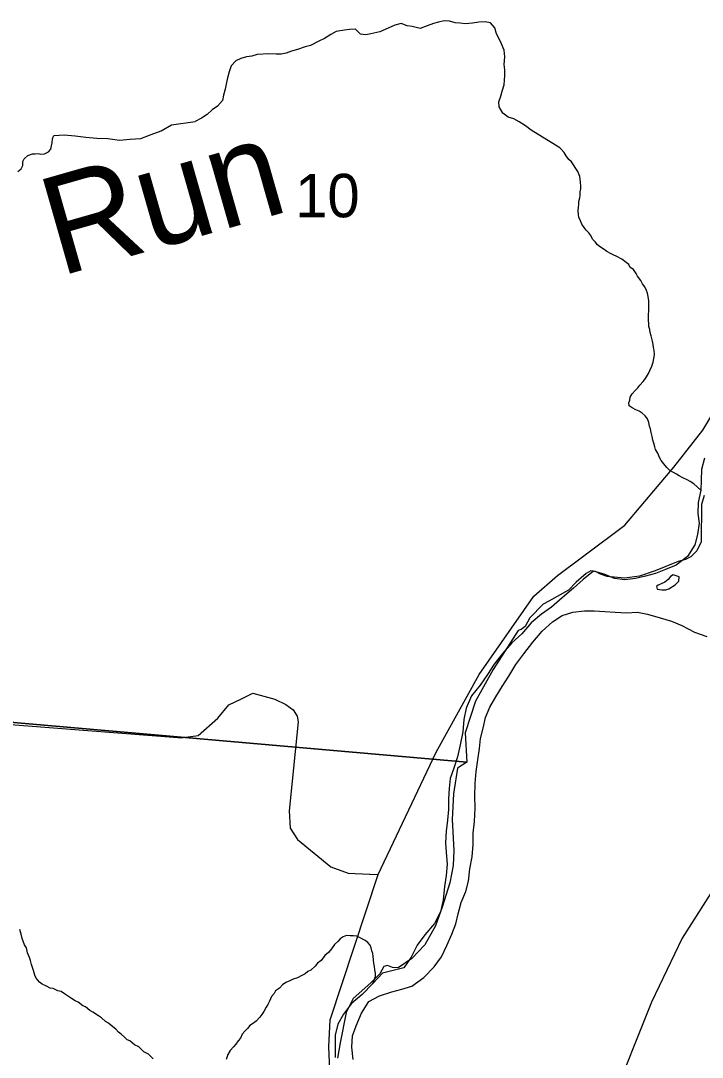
# Model space of a CAD drawing. Extents: x 1310247 to 1664935, y 284496 to 704931.
# Drawn here: x 1512317 to 1515790, y 545674 to 550953 of the extents above; entities that cross this region are included whole.
import ezdxf

# ---------------------------------------------------------------- set-up
doc = ezdxf.new("R2010")
doc.units = 0
for name, color, linetype in [('GM_X_City_Street', 7, 'Continuous'), ('GM_X_County', 7, 'Continuous'), ('GM_X_County_Road_Text', 7, 'Continuous'), ('GM_X_County_Subdivision_Text', 7, 'Continuous'), ('GM_X_Minor_Lake_Text', 7, 'Continuous'), ('GM_X_Minor_River_Text', 7, 'Continuous'), ('GM_X_US_Location', 7, 'Continuous')]:
    doc.layers.add(name, color=color, linetype=linetype)

msp = doc.modelspace()

# ---------------------------------------------------------------- linework, layer by layer
at = {"layer": 'GM_X_City_Street'}
for points in [[(1515800.8, 548725.7), (1515785.9, 548667.9), (1515785.1, 548613.8), (1515782.2, 548561.8), (1515769.3, 548500), (1515768.4, 548443.9), (1515773.6, 548393.8), (1515766.7, 548335.8), (1515751.9, 548284), (1515714.9, 548224.5), (1515658, 548179.4), (1515603.6, 548158.2), (1515551.2, 548137), (1515500.9, 548123.8), (1515450.6, 548112.5), (1515396.4, 548105.3), (1515342.4, 548112.2), (1515290.6, 548135), (1515236.7, 548149.9), (1515183.9, 548106.7), (1515133.2, 548063.4), (1515076.3, 548014.2), (1515021.4, 547967), (1514970.8, 547929.8), (1514918, 547886.6), (1514871, 547831.2), (1514820.2, 547784), (1514773.3, 547732.7), (1514730.3, 547675.3), (1514695.4, 547623.8), (1514658.5, 547568.3), (1514613.6, 547514.9), (1514586.5, 547451.3), (1514575.6, 547393.4), (1514570.6, 547331.4), (1514555.6, 547265.5), (1514542.6, 547203.7), (1514523.7, 547145.9), (1514504.8, 547094.2), (1514500, 547042.2), (1514497.2, 546990.2), (1514496.3, 546936.1), (1514491.5, 546882.2), (1514484.6, 546826.2), (1514481.7, 546766.2), (1514484.9, 546716.1), (1514490, 546657.9), (1514485.1, 546600), (1514476.2, 546544), (1514469.1, 546474.1), (1514456.1, 546414.2), (1514425.2, 546354.6), (1514376.2, 546297.3), (1514337.3, 546243.9), (1514306.3, 546184.3), (1514269.3, 546128.8)], [(1515641.3, 548131.6), (1515629.1, 548121.8), (1515616.9, 548107.9), (1515598.6, 548094.2), (1515580.4, 548084.5), (1515566.3, 548078.7), (1515556.2, 548070.8), (1515560, 548058.8), (1515584, 548054.4), (1515604, 548054.1), (1515620.1, 548059.8)], [(1515620.1, 548059.8), (1515652.5, 548079.3), (1515670.8, 548099.1), (1515673.2, 548121.1), (1515641.3, 548131.6)], [(1514011.6, 545662.3), (1514004.5, 545724.5), (1514007.4, 545782.5), (1514026.2, 545834.3), (1514053.3, 545897.9), (1514090.3, 545957.4), (1514144.9, 545986.6), (1514207.3, 546007.7), (1514259.6, 546020.9), (1514310, 546036.1), (1514370.8, 546079.2), (1514423.7, 546134.4), (1514460.6, 546185.9), (1514487.6, 546243.5), (1514514.5, 546301.2), (1514533.4, 546352.9), (1514546.2, 546404.8), (1514561.1, 546462.6), (1514586, 546518.3), (1514598.9, 546570.2), (1514605.9, 546634.1), (1514616.8, 546694), (1514621.8, 546758), (1514622.7, 546816), (1514629.6, 546874), (1514632.7, 546942), (1514631.7, 547004.1), (1514632.7, 547068.2), (1514637.6, 547130.1), (1514646.6, 547188), (1514655.5, 547246), (1514660.3, 547298), (1514673.1, 547349.8), (1514686, 547403.7), (1514706.9, 547457.4), (1514737.7, 547509), (1514770.6, 547562.5), (1514803.5, 547614.1), (1514840.5, 547673.5), (1514881.4, 547729), (1514926.5, 547788.3), (1514973.4, 547843.7), (1515026.3, 547890.9), (1515076.9, 547924.1), (1515131.3, 547941.3), (1515189.5, 547948.4), (1515239.6, 547947.6), (1515293.7, 547944.8), (1515345.7, 547940), (1515403.8, 547937.1), (1515459.9, 547940.2), (1515511.9, 547931.4), (1515575.7, 547912.4), (1515633.6, 547895.4), (1515685.3, 547872.6), (1515751, 547839.6), (1515812.7, 547816.6)], [(1514269.3, 546128.8), (1514215, 546115.7), (1514160.7, 546102.5), (1514111.8, 546049.2), (1514056.8, 545994), (1514002, 545946.8), (1513961, 545893.4), (1513932.2, 545841.8), (1513919.3, 545785.9), (1513918.4, 545729.9), (1513919.5, 545671.8)]]:
    msp.add_lwpolyline(points, dxfattribs=at)
at = {"layer": 'GM_X_County'}
for points in [[(1515799.1, 548534.6), (1515786.4, 548488.9), (1515785, 548298.9), (1515762.3, 548253.4), (1515731.7, 548221.9), (1515705.5, 548208.4), (1515667.4, 548199), (1515550.5, 548151), (1515470.1, 548124.5), (1515393.9, 548113.8), (1515306.1, 548123.3), (1515272.3, 548133.9), (1515246.6, 548148.3), (1515222.6, 548150.8), (1515198.4, 548137.2), (1515147.7, 548094.1), (1515108.9, 548052.8), (1515008.9, 547997.2), (1514979.7, 547981), (1514910.6, 547912.2), (1514887.8, 547868.6), (1514867.5, 547853), (1514851.5, 547847.3), (1514724.1, 547649.6), (1514635.2, 547487.1), (1514582.5, 547326.1), (1514589.8, 547176), (1510784.7, 547510.1)], [(1510260.5, 542198.5), (1510784.7, 547510.1), (1514589.8, 547176), (1514543.4, 547146.8), (1514523.1, 547015.2), (1514514.8, 546885.4), (1514524.1, 546727.3), (1514520.8, 546651.3), (1514503.2, 546561.7), (1514465.1, 546438.3), (1514431.4, 546343), (1514375.8, 546246), (1514310.6, 546177.1), (1514239.7, 546128.4), (1514211.8, 546130.8), (1514186, 546141.3), (1514167.9, 546135.6), (1514147.3, 546098), (1514100.5, 546052.8), (1514011.1, 545972.4), (1513975.9, 545901), (1513945.2, 545747.6), (1513931.8, 545669.8)]]:
    msp.add_lwpolyline(points, dxfattribs=at)
at = {"layer": 'GM_X_County_Road_Text'}
msp.add_lwpolyline([(1517187.1, 548836.6), (1516730.2, 548168.9), (1516438.1, 547703.6), (1516415.5, 547655.7), (1516441, 547611.3), (1516484.6, 547570.8), (1516471.8, 547508.8), (1515687.6, 546280), (1515531.4, 545955.2), (1515322.7, 545430.8), (1515134.8, 544805.9), (1514933.6, 543924.7), (1514679.6, 542817.6), (1514425.4, 541690.6), (1514352.9, 541326.8), (1514345.6, 541060.4), (1514401.4, 540715.1), (1514549.5, 540222.3)], dxfattribs=at)
at = {"layer": 'GM_X_County_Subdivision_Text'}
for points in [[(1514093.9, 546607), (1514095.7, 546607), (1514137.7, 546605.3), (1514433.7, 547226.9), (1514652.9, 547623), (1514932.1, 548022.4), (1515051.6, 548127.2), (1515187, 548227.7), (1515395.2, 548383.5), (1515645.2, 548679), (1515793.7, 548867.5), (1515963.4, 549152), (1516327.2, 549522)], [(1508008.4, 547706.9), (1509947.9, 547543.9), (1510756.2, 547485.9), (1513117.2, 547302.1), (1513117.5, 547302)], [(1513117.5, 547302), (1513132.9, 547300.8), (1513221.2, 547311.8), (1513320.4, 547400.7), (1513377.3, 547468.2), (1513441.8, 547499.4), (1513500.2, 547528.8), (1513612, 547497.4), (1513667.7, 547470.7), (1513705.4, 547444.1), (1513725.1, 547411.9), (1513730.7, 547381.7), (1513685.1, 546929.5), (1513690, 546841.2), (1513727.3, 546782.7), (1513897.8, 546644.3), (1513985.5, 546611.2), (1514093.9, 546607)], [(1512572.5, 544243.9), (1512665.9, 544186.6), (1512756, 544181.5), (1512832.6, 544222.7), (1512930, 544325.7), (1512997.1, 544411), (1513106.1, 544473.8), (1513186.6, 544506.9), (1513272.9, 544523.9), (1513392.7, 544496.4), (1513450.3, 544455.6), (1513513.8, 544412.8), (1513553.7, 544400.3), (1513596.1, 544421.8), (1513622.7, 544471.5), (1513885.8, 545185.7), (1513903.7, 545337.8), (1513886.5, 545726.7), (1513894.2, 545864.9), (1514137.7, 546605.3)]]:
    msp.add_lwpolyline(points, dxfattribs=at)
at = {"layer": 'GM_X_Minor_River_Text'}
for points in [[(1515064.8, 550306.2), (1514917.6, 550395.2), (1514889.5, 550418.8), (1514857.4, 550438.4), (1514829.3, 550454.2), (1514801.2, 550462.2), (1514773.2, 550482.2), (1514755.1, 550514.3), (1514753.1, 550540.4), (1514763.1, 550568.4), (1514771.1, 550594.5), (1514781.2, 550626.6), (1514783.2, 550674.7), (1514783.2, 550702.8), (1514781.2, 550730.8), (1514783.2, 550768.9), (1514781.2, 550803), (1514767.2, 550835.1), (1514755.1, 550861.1), (1514741.1, 550887.2), (1514733.1, 550917.2), (1514711, 550943.3), (1514682.9, 550947.3), (1514650.8, 550945.3), (1514618.7, 550941.3), (1514582.6, 550937.3), (1514556.5, 550941.3), (1514530.4, 550943.3), (1514502.4, 550951.3), (1514474.3, 550953.3), (1514446.2, 550945.3), (1514420.1, 550939.3), (1514388, 550927.3), (1514351.9, 550913.2), (1514311.8, 550923.2), (1514285.7, 550927.3), (1514255.6, 550939.3), (1514223.5, 550931.3), (1514189.4, 550915.2), (1514147.3, 550897.2), (1514101.1, 550887.2), (1514075.1, 550881.2), (1514049, 550885.2), (1514022.9, 550911.2), (1513992.8, 550909.2), (1513966.7, 550905.2), (1513924.6, 550899.2), (1513896.5, 550883.2), (1513864.4, 550863.1), (1513836.3, 550849.1), (1513794.2, 550827), (1513766.1, 550821), (1513728, 550807), (1513695.9, 550799), (1513669.8, 550788.9), (1513643.8, 550782.9), (1513617.7, 550782.9), (1513581.6, 550784.9), (1513521.4, 550780.9), (1513495.3, 550772.9), (1513467.2, 550768.9), (1513439.1, 550760.9), (1513413.1, 550748.8), (1513389, 550722.8), (1513379, 550692.7), (1513370.9, 550662.7), (1513362.9, 550630.6), (1513358.9, 550604.5), (1513350.9, 550574.4), (1513344.8, 550546.4), (1513318.8, 550518.3), (1513292.7, 550500.3), (1513266.6, 550476.2), (1513238.5, 550456.2), (1513206.4, 550440.4)], [(1512486.5, 550368.4), (1512537.7, 550372.2), (1512593.8, 550367.3), (1512647.8, 550360.4), (1512703.8, 550355.5), (1512759.9, 550352.7), (1512819.9, 550345.7), (1512874.1, 550350.9), (1512928.2, 550354.1), (1512980.7, 550373.3), (1513033.1, 550392.5), (1513085.7, 550423.7), (1513206.4, 550440.4)], [(1512302.2, 550186), (1512318.6, 550199.8), (1512327, 550215.7), (1512327.5, 550235.8), (1512333.8, 550249.7), (1512352.3, 550267.5), (1512376.7, 550275.1), (1512390.8, 550274.8), (1512404.9, 550276.5), (1512418.9, 550274.3), (1512437.1, 550276), (1512457.4, 550285.6), (1512469.8, 550299.5), (1512474.2, 550315.5), (1512476.6, 550331.5), (1512479.1, 550351.5), (1512483.4, 550365.5), (1512486.5, 550368.4)], [(1515161.3, 550033.3), (1515165.8, 550051.3), (1515168.1, 550065.3), (1515168.4, 550081.4), (1515170.8, 550097.4), (1515171.1, 550111.5), (1515169.6, 550131.6), (1515167.9, 550145.7), (1515166.2, 550159.8), (1515156.7, 550186), (1515145, 550200.3), (1515133.3, 550218.6), (1515123.6, 550234.9), (1515109.8, 550247.2), (1515096.1, 550265.5), (1515086.4, 550281.7), (1515068.7, 550300.1), (1515064.8, 550306.2)], [(1515782.2, 548561.8), (1515746.9, 548594.6), (1515729, 548607), (1515713.1, 548615.3), (1515691.2, 548625.8), (1515673.3, 548636.1), (1515659.4, 548644.4), (1515643.5, 548652.7), (1515625.6, 548663.1), (1515609.8, 548677.5), (1515594.1, 548695.8), (1515580.5, 548714.1), (1515572.7, 548728.3), (1515563.2, 548750.6), (1515551.5, 548768.9), (1515547.8, 548783), (1515544.2, 548801.2), (1515538.5, 548817.3), (1515534.9, 548835.5), (1515529.3, 548855.7), (1515525.7, 548873.8), (1515522, 548887.9), (1515518.4, 548906.1), (1515510.8, 548926.3), (1515499, 548940.6), (1515483.2, 548954.9), (1515469.4, 548965.2), (1515451.4, 548971.6), (1515433.5, 548981.9), (1515417.6, 548992.3), (1515415.9, 549006.4), (1515420.3, 549020.3), (1515422.7, 549036.4), (1515433.1, 549052.2), (1515447.6, 549070.1), (1515462, 549083.8), (1515472.4, 549097.7), (1515488.9, 549115.5), (1515501.3, 549131.3), (1515516, 549157.2), (1515522.3, 549171.1), (1515532.9, 549193), (1515539.4, 549215), (1515543.9, 549233), (1515546.3, 549251), (1515544.8, 549275.2), (1515541.1, 549289.3), (1515539.4, 549303.4), (1515535.8, 549321.5), (1515530.3, 549347.7), (1515524.7, 549365.9), (1515523, 549380), (1515517.4, 549396.2), (1515517.7, 549410.2), (1515516.1, 549428.3), (1515516.4, 549444.4), (1515516.7, 549458.4), (1515517.1, 549472.5), (1515517.4, 549486.5), (1515517.8, 549504.6), (1515518.3, 549526.7), (1515514.8, 549548.8), (1515511.1, 549565), (1515505.4, 549579.2), (1515497.7, 549597.4), (1515486, 549613.6), (1515476.3, 549629.9), (1515460.7, 549652.3), (1515453, 549666.5), (1515439.4, 549686.8), (1515423.5, 549697.1), (1515415.8, 549711.3), (1515401.9, 549721.6), (1515380.1, 549738.1), (1515354.3, 549752.6), (1515336.4, 549761), (1515322.4, 549767.3), (1515304.5, 549777.6), (1515290.7, 549787.9), (1515270.8, 549800.3), (1515257, 549812.7), (1515245.2, 549826.9), (1515231.5, 549841.2), (1515221.8, 549859.5), (1515212.1, 549873.7), (1515198.3, 549886), (1515188.5, 549900.3), (1515176.8, 549916.5), (1515169.2, 549934.8), (1515161.5, 549953), (1515159.8, 549967.1), (1515158.2, 549985.2), (1515158.6, 550003.2), (1515161, 550017.3), (1515161.3, 550033.3)], [(1512647, 545929.9), (1512633.1, 545936.2), (1512609.3, 545954.7), (1512593.4, 545961), (1512575.5, 545973.4), (1512555.7, 545985.8), (1512539.8, 545996.1), (1512522, 546008.5), (1512505.9, 546012.8), (1512482, 546023.3), (1512466, 546025.6), (1512448.1, 546036), (1512426.2, 546046.4), (1512412.3, 546056.7), (1512394.7, 546077.1), (1512389, 546091.3), (1512381.4, 546115.5), (1512372.1, 546145.8), (1512366.5, 546166), (1512360.8, 546182.2), (1512351.3, 546206.4), (1512345.8, 546230.6), (1512336.1, 546246.9), (1512324.7, 546279.2), (1512319.2, 546301.4), (1512311.7, 546323.7)], [(1514111.8, 546049.2), (1514124.1, 546085.6), (1514124.4, 546101.7), (1514120.8, 546119.8), (1514119.2, 546135.9), (1514115.5, 546152.1), (1514113.9, 546170.2), (1514112.3, 546188.3), (1514110.6, 546202.4), (1514106.9, 546216.5), (1514103.2, 546230.6), (1514097.5, 546244.8), (1514085.7, 546259.1), (1514071.9, 546269.3), (1514044, 546283.9), (1514030.1, 546290.2), (1514012, 546292.5), (1513995.9, 546292.8), (1513977.8, 546293.2), (1513959.5, 546287.5), (1513945.2, 546277.7), (1513932.8, 546263.9), (1513916.4, 546248.1), (1513899.8, 546226.3), (1513885.2, 546206.5), (1513866.8, 546192.8), (1513848.1, 546167), (1513829.7, 546153.3), (1513817.3, 546137.4), (1513794.7, 546117.8), (1513780.4, 546110), (1513766, 546098.2), (1513749.8, 546090.5), (1513727.4, 546078.8), (1513705, 546071.2), (1513688.8, 546063.5), (1513668.4, 546053.8), (1513650, 546042.1), (1513635.6, 546026.3), (1513615.1, 546012.6), (1513608.8, 545998.7), (1513594.3, 545982.8), (1513583.7, 545958.9), (1513575.3, 545943), (1513567, 545929.1), (1513556.4, 545907.2), (1513546, 545891.3), (1513535.6, 545877.5), (1513517, 545857.7), (1513498.6, 545844), (1513484.3, 545836.2), (1513471.9, 545820.4), (1513459.5, 545806.6), (1513445.1, 545790.8), (1513436.6, 545770.8), (1513424.2, 545757), (1513413.7, 545741.1), (1513401.4, 545727.3), (1513384.8, 545707.5), (1513372.3, 545687.7), (1513363.6, 545661.7)], [(1512991.3, 545666.5), (1512967.7, 545689), (1512943.8, 545701.5), (1512918.2, 545726.1), (1512896.3, 545736.5), (1512872.6, 545757), (1512858.6, 545763.3), (1512844.8, 545775.6), (1512829.1, 545792), (1512815.2, 545802.3), (1512801.5, 545816.6), (1512777.7, 545835.1), (1512763.9, 545847.4), (1512748, 545855.7), (1512728.3, 545874.2), (1512712.4, 545884.5), (1512684.6, 545903.1), (1512668.7, 545911.4), (1512647, 545929.9)]]:
    msp.add_lwpolyline(points, dxfattribs=at)

# ---------------------------------------------------------------- texts
at = {"layer": 'GM_X_Minor_Lake_Text'}
msp.add_text('Run', height=499.99, rotation=15.9328, dxfattribs=at).set_placement((1512514.8, 549650.1))
at = {"layer": 'GM_X_US_Location'}
msp.add_text('10', height=221, rotation=0, dxfattribs=at).set_placement((1513715.4, 549952.4))

doc.saveas('drawing.dxf')
